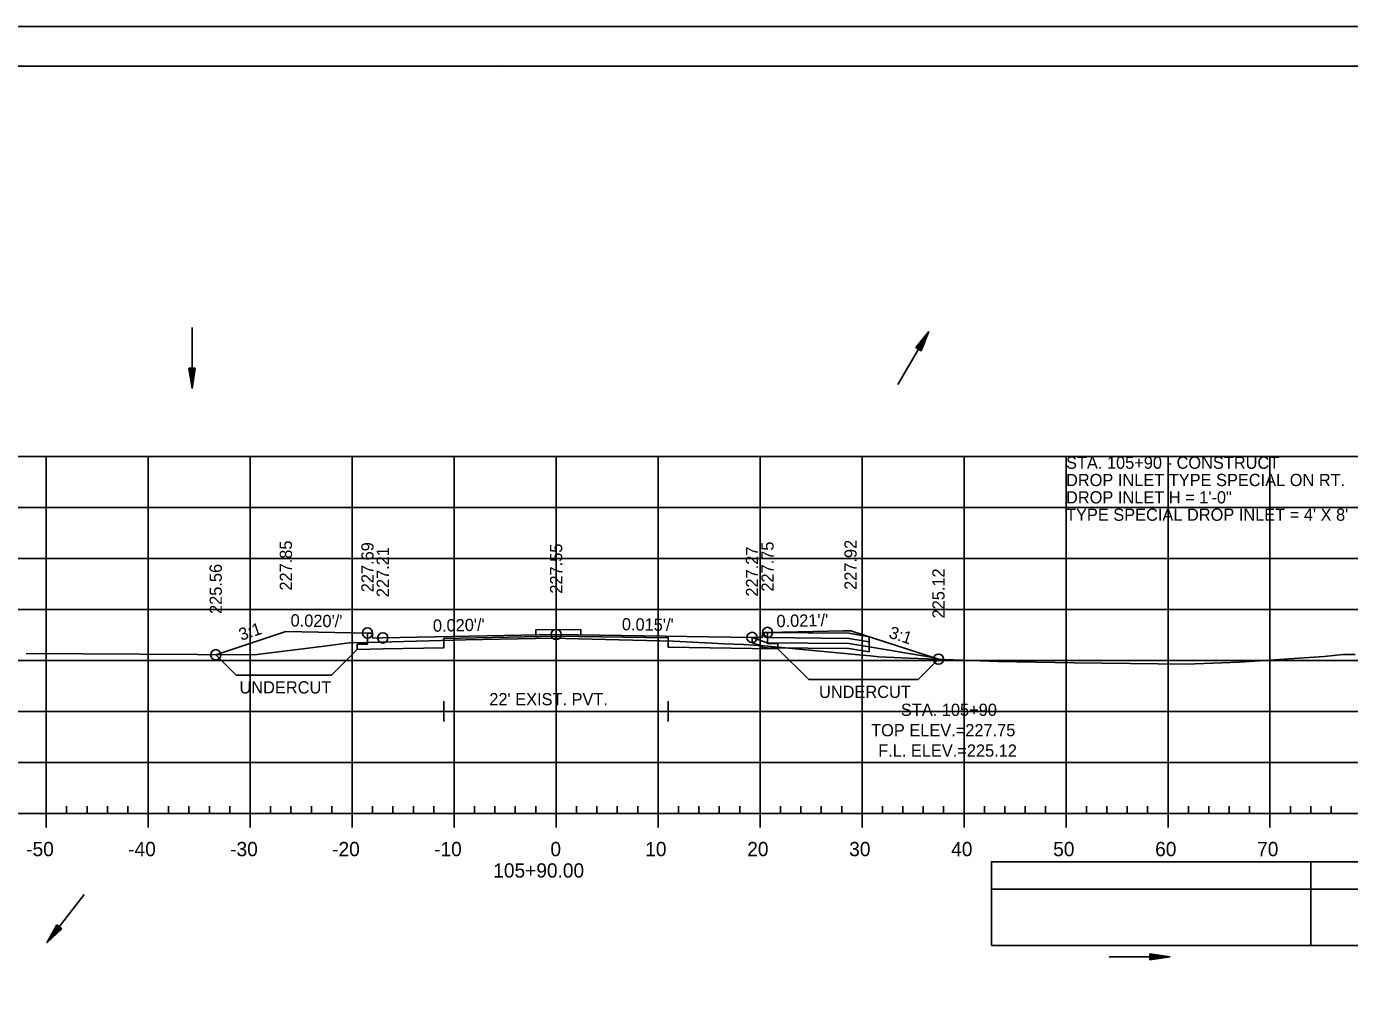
# Model space of a CAD drawing. Extents: x 1386544 to 1388153, y 379785 to 390999.
# Drawn here: x 1387880 to 1388009.8, y 380637.1 to 380732.1 of the extents above; entities that cross this region are included whole.
import ezdxf

# ---------------------------------------------------------------- set-up
doc = ezdxf.new("R2010")
doc.units = 0
for name, color, linetype in [('R_Alt Surface', 7, 'Continuous'), ('R_Axis', 7, 'Continuous'), ('R_Axis Annot', 7, 'Continuous'), ('R_Border', 7, 'Continuous'), ('R_Dimension', 7, 'Continuous'), ('R_Exist Surface', 7, 'Continuous'), ('R_Fin Surface', 7, 'Continuous'), ('R_Fin Surface Annot', 7, 'Continuous'), ('R_Grid', 7, 'Continuous'), ('R_No Plot', 7, 'Continuous'), ('R_Proposed Road', 7, 'Continuous'), ('R_Striping', 7, 'Continuous'), ('R_Water', 7, 'Continuous'), ('R_Water Annot', 7, 'Continuous')]:
    doc.layers.add(name, color=color, linetype=linetype)

msp = doc.modelspace()

# ---------------------------------------------------------------- linework, layer by layer
at = {"layer": 'R_Alt Surface'}
for points in [[(1387952.7, 380672.7), (1387952.7, 380671.6), (1387953.72, 380671.58), (1387953.72, 380671.08), (1387951.18, 380671.13), (1387942.97, 380671.25), (1387942.97, 380672.17), (1387931.97, 380672.33), (1387920.97, 380672.11), (1387920.97, 380671.2), (1387914.97, 380671.08), (1387912.47, 380671.03), (1387912.47, 380671.53), (1387913.47, 380671.55), (1387913.47, 380672.64)], [(1387920.97, 380665.95), (1387920.97, 380663.95)], [(1387942.97, 380665.95), (1387942.97, 380663.95)], [(1387920.97, 380664.95), (1387942.97, 380664.95)]]:
    msp.add_lwpolyline(points, dxfattribs=at)
at = {"layer": 'R_Axis'}
for p, q in [((1387786.97, 380654.95), (1388076.97, 380654.95)), ((1387881.97, 380653.55), (1387881.97, 380654.95)), ((1387883.97, 380654.95), (1387883.97, 380655.65)), ((1387885.97, 380654.95), (1387885.97, 380655.65)), ((1387887.97, 380654.95), (1387887.97, 380655.65)), ((1387889.97, 380654.95), (1387889.97, 380655.65)), ((1387891.97, 380653.55), (1387891.97, 380654.95)), ((1387893.97, 380654.95), (1387893.97, 380655.65)), ((1387895.97, 380654.95), (1387895.97, 380655.65)), ((1387897.97, 380654.95), (1387897.97, 380655.65)), ((1387899.97, 380654.95), (1387899.97, 380655.65)), ((1387901.97, 380653.55), (1387901.97, 380654.95)), ((1387903.97, 380654.95), (1387903.97, 380655.65)), ((1387905.97, 380654.95), (1387905.97, 380655.65)), ((1387907.97, 380654.95), (1387907.97, 380655.65)), ((1387909.97, 380654.95), (1387909.97, 380655.65)), ((1387911.97, 380653.55), (1387911.97, 380654.95)), ((1387913.97, 380654.95), (1387913.97, 380655.65)), ((1387915.97, 380654.95), (1387915.97, 380655.65)), ((1387917.97, 380654.95), (1387917.97, 380655.65)), ((1387919.97, 380654.95), (1387919.97, 380655.65)), ((1387921.97, 380653.55), (1387921.97, 380654.95)), ((1387923.97, 380654.95), (1387923.97, 380655.65)), ((1387925.97, 380654.95), (1387925.97, 380655.65)), ((1387927.97, 380654.95), (1387927.97, 380655.65)), ((1387929.97, 380654.95), (1387929.97, 380655.65)), ((1387931.97, 380653.55), (1387931.97, 380654.95)), ((1387933.97, 380654.95), (1387933.97, 380655.65)), ((1387935.97, 380654.95), (1387935.97, 380655.65)), ((1387937.97, 380654.95), (1387937.97, 380655.65)), ((1387939.97, 380654.95), (1387939.97, 380655.65)), ((1387941.97, 380653.55), (1387941.97, 380654.95)), ((1387943.97, 380654.95), (1387943.97, 380655.65)), ((1387945.97, 380654.95), (1387945.97, 380655.65)), ((1387947.97, 380654.95), (1387947.97, 380655.65)), ((1387949.97, 380654.95), (1387949.97, 380655.65)), ((1387951.97, 380653.55), (1387951.97, 380654.95)), ((1387953.97, 380654.95), (1387953.97, 380655.65)), ((1387955.97, 380654.95), (1387955.97, 380655.65)), ((1387957.97, 380654.95), (1387957.97, 380655.65)), ((1387959.97, 380654.95), (1387959.97, 380655.65)), ((1387961.97, 380653.55), (1387961.97, 380654.95)), ((1387963.97, 380654.95), (1387963.97, 380655.65)), ((1387965.97, 380654.95), (1387965.97, 380655.65)), ((1387967.97, 380654.95), (1387967.97, 380655.65)), ((1387969.97, 380654.95), (1387969.97, 380655.65)), ((1387971.97, 380653.55), (1387971.97, 380654.95)), ((1387973.97, 380654.95), (1387973.97, 380655.65)), ((1387975.97, 380654.95), (1387975.97, 380655.65)), ((1387977.97, 380654.95), (1387977.97, 380655.65)), ((1387979.97, 380654.95), (1387979.97, 380655.65)), ((1387981.97, 380653.55), (1387981.97, 380654.95)), ((1387983.97, 380654.95), (1387983.97, 380655.65)), ((1387985.97, 380654.95), (1387985.97, 380655.65)), ((1387987.97, 380654.95), (1387987.97, 380655.65)), ((1387989.97, 380654.95), (1387989.97, 380655.65)), ((1387991.97, 380653.55), (1387991.97, 380654.95)), ((1387993.97, 380654.95), (1387993.97, 380655.65)), ((1387995.97, 380654.95), (1387995.97, 380655.65)), ((1387997.97, 380654.95), (1387997.97, 380655.65)), ((1387999.97, 380654.95), (1387999.97, 380655.65)), ((1388001.97, 380653.55), (1388001.97, 380654.95)), ((1388003.97, 380654.95), (1388003.97, 380655.65)), ((1388005.97, 380654.95), (1388005.97, 380655.65)), ((1388007.97, 380654.95), (1388007.97, 380655.65))]:
    msp.add_line(p, q, dxfattribs=at)
at = {"layer": 'R_Axis Annot'}
for points in [[(1388005.99, 380647.5), (1388076.97, 380647.5), (1388076.97, 380650.21), (1388005.99, 380650.21)], [(1388005.99, 380641.98), (1388076.97, 380641.98), (1388076.97, 380647.5), (1388005.99, 380647.5)]]:
    msp.add_lwpolyline(points, close=True, dxfattribs=at)
at = {"layer": 'R_Border'}
for p, q in [((1387773.97, 380728.24), (1388090.15, 380728.24)), ((1387926.49, 380727.98), (1387926.49, 380727.98)), ((1387926.49, 380727.98), (1387926.49, 380727.98))]:
    msp.add_line(p, q, dxfattribs=at)
at = {"layer": 'R_Dimension'}
for p, q in [((1387898.59, 380670.51), (1387900.59, 380668.51)), ((1387912.47, 380671.03), (1387909.95, 380668.51)), ((1387953.72, 380671.08), (1387956.74, 380668.07)), ((1387969.46, 380670.07), (1387967.46, 380668.07))]:
    msp.add_line(p, q, dxfattribs=at)
for points in [[(1387900.59, 380668.51), (1387909.95, 380668.51)], [(1387967.46, 380668.07), (1387956.74, 380668.07)]]:
    msp.add_lwpolyline(points, dxfattribs=at)
at = {"layer": 'R_Exist Surface'}
msp.add_lwpolyline([(1387880, 380670.62), (1387902.39, 380670.49), (1387909.76, 380671.42), (1387911.69, 380671.69), (1387913.37, 380671.72), (1387920.7, 380671.9), (1387923.07, 380671.96), (1387931.66, 380672.15), (1387934.15, 380672.08), (1387943.49, 380671.85), (1387948.49, 380671.58), (1387950.36, 380671.5), (1387952.24, 380671.39), (1387952.29, 380671.39), (1387952.71, 380671.35), (1387961.64, 380670.49), (1387962.79, 380670.41), (1387963.62, 380670.29), (1387966.63, 380670.17), (1387975.29, 380669.86), (1387982.78, 380669.73), (1387993.75, 380669.58), (1387998.97, 380669.79), (1388007.27, 380670.35), (1388009.12, 380670.52), (1388010.31, 380670.54)], dxfattribs=at)
at = {"layer": 'R_Fin Surface'}
msp.add_lwpolyline([(1387898.59, 380670.51), (1387905.47, 380672.8), (1387913.47, 380672.64), (1387913.97, 380672.64), (1387913.97, 380672.14), (1387914.97, 380672.16), (1387931.97, 380672.5), (1387951.18, 380672.21), (1387952.11, 380672.2), (1387952.19, 380672.2), (1387952.19, 380672.24), (1387952.2, 380672.7), (1387952.63, 380672.7), (1387952.7, 380672.7), (1387960.15, 380672.85), (1387960.84, 380672.87), (1387960.91, 380672.85), (1387960.97, 380672.82), (1387966.44, 380671.05), (1387969.46, 380670.07)], dxfattribs=at)
at = {"layer": 'R_Grid'}
for p, q in [((1387786.97, 380689.95), (1388076.97, 380689.95)), ((1387881.97, 380654.95), (1387881.97, 380689.95)), ((1387891.97, 380654.95), (1387891.97, 380689.95)), ((1387901.97, 380654.95), (1387901.97, 380689.95)), ((1387911.97, 380654.95), (1387911.97, 380689.95)), ((1387921.97, 380654.95), (1387921.97, 380689.95)), ((1387931.97, 380654.95), (1387931.97, 380689.95)), ((1387941.97, 380654.95), (1387941.97, 380689.95)), ((1387951.97, 380654.95), (1387951.97, 380689.95)), ((1387961.97, 380654.95), (1387961.97, 380689.95)), ((1387971.97, 380654.95), (1387971.97, 380689.95)), ((1387981.97, 380654.95), (1387981.97, 380689.95)), ((1387991.97, 380654.95), (1387991.97, 380689.95)), ((1388001.97, 380654.95), (1388001.97, 380689.95)), ((1387786.97, 380684.95), (1388076.97, 380684.95)), ((1387786.97, 380679.95), (1388076.97, 380679.95)), ((1387786.97, 380674.95), (1388076.97, 380674.95)), ((1387786.97, 380669.95), (1388076.97, 380669.95)), ((1387786.97, 380664.95), (1388076.97, 380664.95)), ((1387786.97, 380659.95), (1388076.97, 380659.95)), ((1387786.97, 380654.95), (1388076.97, 380654.95))]:
    msp.add_line(p, q, dxfattribs=at)
at = {"layer": 'R_No Plot'}
msp.add_line((1387761.57, 380732.14), (1388094.9, 380732.14), dxfattribs=at)
for points in [[(1387761.56, 380732.14), (1388094.9, 380732.14), (1388094.9, 380518.8), (1387761.56, 380518.8)], [(1388007.89, 380728.24), (1388027.51, 380728.24), (1388027.51, 380718.36), (1388043.62, 380718.36), (1388066.82, 380718.36), (1388066.82, 380694.03), (1388090.15, 380694.03), (1388090.15, 380522.78), (1387773.97, 380522.78), (1387773.97, 380728.24)]]:
    msp.add_lwpolyline(points, close=True, dxfattribs=at)
for centre in [(1387913.47, 380672.64), (1387931.97, 380672.5), (1387952.7, 380672.7), (1387914.97, 380672.16), (1387951.18, 380672.21), (1387898.59, 380670.51), (1387969.46, 380670.07)]:
    msp.add_circle(centre, 0.5, dxfattribs=at)
at = {"layer": 'R_Proposed Road'}
for p, q in [((1387929.97, 380672.96), (1387934.39, 380672.97)), ((1387929.97, 380672.46), (1387929.97, 380672.96)), ((1387934.39, 380672.47), (1387934.39, 380672.97))]:
    msp.add_line(p, q, dxfattribs=at)
at = {"layer": 'R_Striping'}
for points in [[(1387974.65, 380647.51), (1388005.99, 380647.51), (1388005.99, 380650.21), (1387974.65, 380650.21)], [(1387974.65, 380641.98), (1388005.99, 380641.98), (1388005.99, 380647.51), (1387974.65, 380647.51)]]:
    msp.add_lwpolyline(points, close=True, dxfattribs=at)
at = {"layer": 'R_Water'}
for p, q in [((1387896.27, 380702.61), (1387896.27, 380696.61)), ((1387965.49, 380697.02), (1387968.51, 380702.21)), ((1387967.25, 380700.63), (1387968.51, 380702.21)), ((1387967.25, 380700.63), (1387968.51, 380702.21)), ((1387967.29, 380700.6), (1387968.34, 380701.92)), ((1387967.29, 380700.6), (1387968.34, 380701.92)), ((1387967.33, 380700.58), (1387968.17, 380701.62)), ((1387967.33, 380700.58), (1387968.17, 380701.62)), ((1387967.68, 380700.38), (1387968.17, 380701.62)), ((1387967.68, 380700.38), (1387968.17, 380701.62)), ((1387967.72, 380700.35), (1387968.34, 380701.92)), ((1387967.72, 380700.35), (1387968.34, 380701.92)), ((1387967.76, 380700.33), (1387968.51, 380702.21)), ((1387967.76, 380700.33), (1387968.51, 380702.21)), ((1387967.25, 380700.63), (1387967.76, 380700.33)), ((1387967.25, 380700.63), (1387967.76, 380700.33)), ((1387967.38, 380700.55), (1387968, 380701.33)), ((1387967.38, 380700.55), (1387968, 380701.33)), ((1387967.42, 380700.53), (1387967.83, 380701.04)), ((1387967.42, 380700.53), (1387967.83, 380701.04)), ((1387967.46, 380700.5), (1387967.66, 380700.75)), ((1387967.46, 380700.5), (1387967.66, 380700.75)), ((1387967.55, 380700.45), (1387967.66, 380700.75)), ((1387967.55, 380700.45), (1387967.66, 380700.75)), ((1387967.59, 380700.43), (1387967.83, 380701.04)), ((1387967.59, 380700.43), (1387967.83, 380701.04)), ((1387967.63, 380700.4), (1387968, 380701.33)), ((1387967.63, 380700.4), (1387968, 380701.33)), ((1387895.97, 380698.61), (1387896.27, 380696.61)), ((1387896.57, 380698.61), (1387895.97, 380698.61)), ((1387895.97, 380698.61), (1387896.27, 380696.61)), ((1387896.57, 380698.61), (1387895.97, 380698.61)), ((1387896.02, 380698.61), (1387896.27, 380696.95)), ((1387896.02, 380698.61), (1387896.27, 380696.95)), ((1387896.07, 380698.61), (1387896.27, 380697.29)), ((1387896.07, 380698.61), (1387896.27, 380697.29)), ((1387896.12, 380698.61), (1387896.27, 380697.62)), ((1387896.12, 380698.61), (1387896.27, 380697.62)), ((1387896.17, 380698.61), (1387896.27, 380697.96)), ((1387896.17, 380698.61), (1387896.27, 380697.96)), ((1387896.23, 380698.61), (1387896.27, 380698.3)), ((1387896.23, 380698.61), (1387896.27, 380698.3)), ((1387896.57, 380698.61), (1387896.27, 380696.61)), ((1387896.37, 380698.61), (1387896.27, 380697.96)), ((1387896.47, 380698.61), (1387896.27, 380697.29)), ((1387896.52, 380698.61), (1387896.27, 380696.95)), ((1387896.42, 380698.61), (1387896.27, 380697.62)), ((1387896.32, 380698.61), (1387896.27, 380698.3)), ((1387896.57, 380698.61), (1387896.27, 380696.61)), ((1387896.37, 380698.61), (1387896.27, 380697.96)), ((1387896.47, 380698.61), (1387896.27, 380697.29)), ((1387896.52, 380698.61), (1387896.27, 380696.95)), ((1387896.42, 380698.61), (1387896.27, 380697.62)), ((1387896.32, 380698.61), (1387896.27, 380698.3)), ((1387952.68, 380672.69), (1387960.68, 380672.62)), ((1387952.68, 380672.19), (1387960.68, 380672.11)), ((1387952.68, 380671.69), (1387960.68, 380671.62)), ((1387960.68, 380672.62), (1387962.67, 380672.28)), ((1387960.68, 380672.11), (1387962.68, 380671.78)), ((1387962.68, 380670.78), (1387962.68, 380672.28)), ((1387952.68, 380671.19), (1387960.68, 380671.12)), ((1387960.68, 380671.62), (1387962.68, 380671.28)), ((1387960.68, 380671.12), (1387962.68, 380670.78)), ((1387962.68, 380671.28), (1387968.11, 380670.38)), ((1387885.7, 380646.98), (1387882.03, 380642.24)), ((1387883.01, 380644.01), (1387882.03, 380642.24)), ((1387883.01, 380644.01), (1387882.03, 380642.24)), ((1387883.49, 380643.64), (1387882.03, 380642.24)), ((1387883.49, 380643.64), (1387882.03, 380642.24)), ((1387883.05, 380643.98), (1387882.23, 380642.51)), ((1387883.05, 380643.98), (1387882.23, 380642.51)), ((1387883.45, 380643.67), (1387882.23, 380642.51)), ((1387883.45, 380643.67), (1387882.23, 380642.51)), ((1387883.09, 380643.95), (1387882.44, 380642.78)), ((1387883.09, 380643.95), (1387882.44, 380642.78)), ((1387883.41, 380643.7), (1387882.44, 380642.78)), ((1387883.41, 380643.7), (1387882.44, 380642.78)), ((1387883.13, 380643.92), (1387882.64, 380643.04)), ((1387883.13, 380643.92), (1387882.64, 380643.04)), ((1387883.37, 380643.73), (1387882.64, 380643.04)), ((1387883.37, 380643.73), (1387882.64, 380643.04)), ((1387883.17, 380643.88), (1387882.85, 380643.31)), ((1387883.17, 380643.88), (1387882.85, 380643.31)), ((1387883.33, 380643.76), (1387882.85, 380643.31)), ((1387883.33, 380643.76), (1387882.85, 380643.31)), ((1387883.49, 380643.64), (1387883.01, 380644.01)), ((1387883.49, 380643.64), (1387883.01, 380644.01)), ((1387883.21, 380643.85), (1387883.06, 380643.57)), ((1387883.21, 380643.85), (1387883.06, 380643.57)), ((1387883.29, 380643.8), (1387883.06, 380643.57)), ((1387883.29, 380643.8), (1387883.06, 380643.57)), ((1387986.19, 380640.88), (1387992.19, 380640.88)), ((1387990.19, 380641.18), (1387992.19, 380640.88)), ((1387990.19, 380641.18), (1387990.19, 380640.58)), ((1387990.19, 380641.18), (1387992.19, 380640.88)), ((1387990.19, 380641.18), (1387990.19, 380640.58)), ((1387990.19, 380641.13), (1387991.86, 380640.88)), ((1387990.19, 380641.13), (1387991.86, 380640.88)), ((1387990.19, 380641.08), (1387991.52, 380640.88)), ((1387990.19, 380641.08), (1387991.52, 380640.88)), ((1387990.19, 380641.03), (1387991.18, 380640.88)), ((1387990.19, 380641.03), (1387991.18, 380640.88)), ((1387990.19, 380640.98), (1387990.84, 380640.88)), ((1387990.19, 380640.98), (1387990.84, 380640.88)), ((1387990.19, 380640.93), (1387990.51, 380640.88)), ((1387990.19, 380640.93), (1387990.51, 380640.88)), ((1387990.19, 380640.58), (1387992.19, 380640.88)), ((1387990.19, 380640.78), (1387990.84, 380640.88)), ((1387990.19, 380640.68), (1387991.52, 380640.88)), ((1387990.19, 380640.63), (1387991.86, 380640.88)), ((1387990.19, 380640.73), (1387991.18, 380640.88)), ((1387990.19, 380640.83), (1387990.51, 380640.88)), ((1387990.19, 380640.58), (1387992.19, 380640.88)), ((1387990.19, 380640.78), (1387990.84, 380640.88)), ((1387990.19, 380640.68), (1387991.52, 380640.88)), ((1387990.19, 380640.63), (1387991.86, 380640.88)), ((1387990.19, 380640.73), (1387991.18, 380640.88)), ((1387990.19, 380640.83), (1387990.51, 380640.88))]:
    msp.add_line(p, q, dxfattribs=at)
for points in [[(1387952.68, 380671.69), (1387951.18, 380672.21), (1387951.18, 380671.69), (1387952.18, 380671.34), (1387952.18, 380671.19), (1387952.68, 380671.19)], [(1387952.68, 380672.69), (1387952.43, 380672.69), (1387952.35, 380672.53), (1387952.68, 380672.19)], [(1387968.11, 380670.38), (1387968.11, 380670.38), (1387968.92, 380670.24)]]:
    msp.add_lwpolyline(points, dxfattribs=at)

# ---------------------------------------------------------------- texts
at = {"layer": 'R_Axis Annot'}
for s, p in [('-50', (1387880.01, 380650.75)), ('-40', (1387890.01, 380650.75)), ('-30', (1387900.01, 380650.75)), ('-20', (1387910.01, 380650.75)), ('-10', (1387920.01, 380650.75)), ('0', (1387931.41, 380650.75)), ('10', (1387940.71, 380650.75)), ('20', (1387950.71, 380650.75)), ('30', (1387960.71, 380650.75)), ('40', (1387970.71, 380650.75)), ('50', (1387980.71, 380650.75)), ('60', (1387990.71, 380650.75)), ('70', (1388000.71, 380650.75)), ('105+90.00', (1387925.81, 380648.65))]:
    msp.add_text(s, height=1.4, dxfattribs=at).set_placement(p)
at = {"layer": 'R_Dimension'}
for p in [(1387900.92, 380666.71), (1387957.75, 380666.27)]:
    msp.add_text('UNDERCUT', height=1.2, dxfattribs=at).set_placement(p)
at = {"layer": 'R_Fin Surface Annot'}
for s, rotation, p in [('227.85', 90, (1387906.07, 380676.8)), ('227.69', 90, (1387914.07, 380676.64)), ('227.21', 90, (1387915.57, 380676.16)), ('227.55', 90, (1387932.57, 380676.5)), ('227.27', 90, (1387951.78, 380676.21)), ('227.75', 90, (1387953.3, 380676.7)), ('227.92', 90, (1387961.44, 380676.87)), ('225.56', 90, (1387899.19, 380674.51)), ('225.12', 90, (1387970.06, 380674.07)), ("0.020'/'", 358.8542, (1387905.92, 380673.29)), ("0.021'/'", 1.2003, (1387953.59, 380673.21)), ('3:1', 18.4349, (1387901.09, 380671.87)), ("0.020'/'", 1.1458, (1387919.9, 380672.76)), ("0.015'/'", 359.142, (1387938.41, 380672.91)), ('3:1', 341.9929, (1387964.51, 380672.2))]:
    msp.add_text(s, height=1.2, rotation=rotation, dxfattribs=at).set_placement(p)
at = {"layer": 'R_No Plot'}
for p in [(1387905.43, 380672.75), (1387960.8, 380672.82)]:
    msp.add_text('+', height=0.1, dxfattribs=at).set_placement(p)
at = {"layer": 'R_Water'}
msp.add_text("22' EXIST. PVT.", height=1.2, dxfattribs=at).set_placement((1387925.42, 380665.55))
at = {"layer": 'R_Water Annot'}
for s, p in [('STA. 105+90 - CONSTRUCT', (1387981.97, 380688.75)), ('DROP INLET TYPE SPECIAL ON RT.', (1387981.97, 380687.05)), ('DROP INLET H = 1\'-0"', (1387981.97, 380685.35)), ("TYPE SPECIAL DROP INLET = 4' X 8'", (1387981.97, 380683.65)), ('STA. 105+90', (1387965.78, 380664.51)), ('TOP ELEV.=227.75', (1387962.86, 380662.51)), ('F.L. ELEV.=225.12', (1387963.55, 380660.51))]:
    msp.add_text(s, height=1.2, dxfattribs=at).set_placement(p)

doc.saveas('drawing.dxf')
